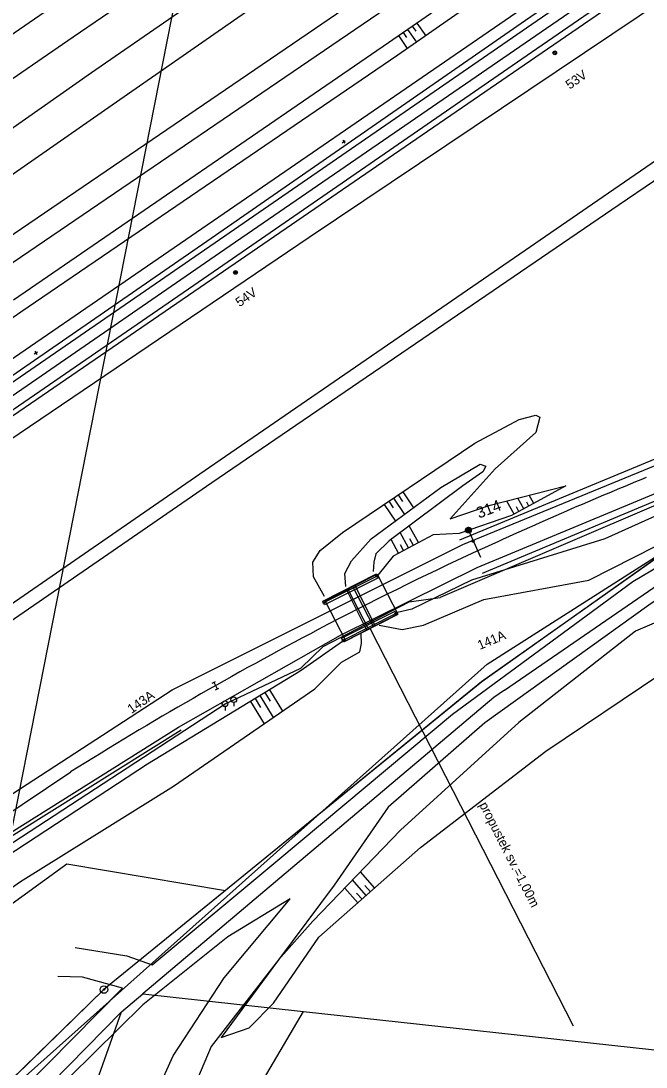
# Model space of a CAD drawing. Extents: x -469926 to -462499, y -1098642 to -1092733.
# Drawn here: x -466364.5 to -466280.9, y -1096153.2 to -1096013.2 of the extents above; entities that cross this region are included whole.
import ezdxf

# ---------------------------------------------------------------- set-up
doc = ezdxf.new("R2010")
doc.units = 0
for name, color, linetype in [('Vrstva 1', 7, 'Continuous'), ('Vrstva 10', 7, 'Continuous'), ('Vrstva 11', 7, 'Continuous'), ('Vrstva 12', 7, 'Continuous'), ('Vrstva 13', 7, 'Continuous'), ('Vrstva 14', 7, 'Continuous'), ('Vrstva 16', 7, 'Continuous'), ('Vrstva 18', 7, 'Continuous'), ('Vrstva 20', 7, 'Continuous'), ('Vrstva 24', 7, 'Continuous'), ('Vrstva 26', 7, 'Continuous'), ('Vrstva 3', 7, 'Continuous'), ('Vrstva 4', 7, 'Continuous'), ('Vrstva 40', 7, 'Continuous'), ('Vrstva 44', 7, 'Continuous'), ('Vrstva 48', 7, 'Continuous'), ('Vrstva 50', 7, 'Continuous'), ('Vrstva 6', 7, 'Continuous'), ('Vrstva 62', 7, 'Continuous'), ('Vrstva 63', 7, 'Continuous'), ('Vrstva 7', 7, 'Continuous')]:
    doc.layers.add(name, color=color, linetype=linetype)

# ---------------------------------------------------------------- blocks, each defined once
blk = doc.blocks.new('TECKA')
at = {"layer": 'Vrstva 63'}
for p, q in [((-0.314, 0.01), (0.17, 0.264)), ((-0.314, -0.004), (0.183, 0.256)), ((-0.314, -0.018), (0.194, 0.247)), ((-0.313, 0.024), (0.158, 0.271)), ((-0.313, -0.031), (0.204, 0.239)), ((-0.311, 0.04), (0.145, 0.278)), ((-0.31, 0.055), (0.131, 0.286)), ((-0.31, -0.045), (0.213, 0.231)), ((-0.308, -0.058), (0.223, 0.221)), ((-0.306, 0.07), (0.116, 0.291)), ((-0.306, -0.07), (0.233, 0.211)), ((-0.302, 0.087), (0.1, 0.298)), ((-0.302, -0.083), (0.241, 0.202)), ((-0.299, -0.095), (0.248, 0.192)), ((-0.297, 0.104), (0.083, 0.303)), ((-0.295, -0.107), (0.256, 0.182)), ((-0.291, -0.119), (0.263, 0.171)), ((-0.29, 0.122), (0.065, 0.308)), ((-0.286, -0.131), (0.27, 0.161)), ((-0.281, 0.14), (0.045, 0.311)), ((-0.28, -0.142), (0.276, 0.149)), ((-0.274, -0.152), (0.282, 0.139)), ((-0.271, 0.16), (0.022, 0.313)), ((-0.268, -0.164), (0.287, 0.127)), ((-0.262, -0.174), (0.292, 0.116)), ((-0.257, 0.182), (-0.004, 0.314)), ((-0.255, -0.185), (0.297, 0.104)), ((-0.246, -0.195), (0.3, 0.092)), ((-0.239, -0.204), (0.304, 0.08)), ((-0.238, 0.205), (-0.034, 0.312)), ((-0.23, -0.214), (0.307, 0.067)), ((-0.221, -0.223), (0.309, 0.054)), ((-0.211, -0.233), (0.311, 0.041)), ((-0.209, 0.234), (-0.073, 0.306)), ((-0.201, -0.241), (0.313, 0.028)), ((-0.19, -0.25), (0.313, 0.014)), ((-0.179, -0.258), (0.314, 0)), ((-0.167, -0.266), (0.314, -0.014)), ((-0.155, -0.273), (0.313, -0.029)), ((-0.141, -0.281), (0.311, -0.044)), ((-0.127, -0.287), (0.308, -0.059)), ((-0.112, -0.293), (0.306, -0.075)), ((-0.096, -0.299), (0.301, -0.091)), ((-0.078, -0.305), (0.295, -0.109)), ((-0.06, -0.308), (0.287, -0.127)), ((-0.039, -0.312), (0.278, -0.145)), ((-0.016, -0.314), (0.267, -0.165)), ((0.011, -0.314), (0.253, -0.187)), ((0.042, -0.311), (0.231, -0.212)), ((0.088, -0.301), (0.198, -0.244))]:
    blk.add_line(p, q, dxfattribs=at)
blk.add_circle((0, 0), 0.314, dxfattribs=at)
blk = doc.blocks.new('1T')
at = {"layer": 'Vrstva 63'}
for points in [[(-0.742, 0.071), (0.284, 0.69), (0.359, 0.656), (-0.747, -0.023)], [(-0.747, -0.023), (0.359, 0.656), (0.442, 0.605), (-0.743, -0.101)], [(-0.743, -0.101), (0.442, 0.605), (0.522, 0.54), (-0.722, -0.19)], [(-0.729, 0.159), (0.185, 0.722), (0.284, 0.69), (-0.742, 0.071)], [(-0.711, 0.221), (0.057, 0.744), (0.185, 0.722), (-0.729, 0.159)], [(-0.722, -0.19), (0.522, 0.54), (0.588, 0.461), (-0.688, -0.302)], [(-0.689, 0.294), (-0.011, 0.749), (0.057, 0.744), (-0.711, 0.221)], [(-0.669, 0.331), (-0.149, 0.733), (-0.011, 0.749), (-0.689, 0.294)], [(-0.688, -0.302), (0.588, 0.461), (0.666, 0.341), (-0.639, -0.386)], [(-0.627, 0.403), (-0.222, 0.714), (-0.149, 0.733), (-0.669, 0.331)], [(-0.639, -0.386), (0.666, 0.341), (0.712, 0.224), (-0.567, -0.488)], [(-0.579, 0.472), (-0.315, 0.675), (-0.222, 0.714), (-0.627, 0.403)], [(-0.526, 0.533), (-0.413, 0.624), (-0.315, 0.675), (-0.579, 0.472)], [(-0.567, -0.488), (0.712, 0.224), (0.742, 0.112), (-0.488, -0.564)], [(-0.488, -0.564), (0.742, 0.112), (0.748, -0.042), (-0.405, -0.629)], [(-0.405, -0.629), (0.748, -0.042), (0.729, -0.175), (-0.317, -0.679)], [(-0.317, -0.679), (0.729, -0.175), (0.698, -0.275), (-0.206, -0.718)], [(-0.206, -0.718), (0.698, -0.275), (0.651, -0.37), (-0.114, -0.74)], [(-0.114, -0.74), (0.651, -0.37), (0.592, -0.458), (-0.048, -0.747)], [(-0.048, -0.747), (0.592, -0.458), (0.536, -0.524), (0.037, -0.747)], [(0.037, -0.747), (0.536, -0.524), (0.449, -0.597), (0.138, -0.739)], [(0.138, -0.739), (0.449, -0.597), (0.384, -0.644), (0.25, -0.702)], [(0.25, -0.702), (0.384, -0.644), (0.295, -0.692), (0.293, -0.693)]]:
    blk.add_lwpolyline(points, close=True, dxfattribs=at)
blk.add_circle((0, 0), 0.75, dxfattribs=at)

msp = doc.modelspace()

# ---------------------------------------------------------------- linework, layer by layer
at = {"layer": 'Vrstva 1'}
for p, q in [((-466401.13, -1096069.73), (-466303.43, -1096003.16)), ((-466266.75, -1096076.05), (-466302.9, -1096101.64)), ((-466299.84, -1096102.75), (-466264.73, -1096078.64)), ((-466302.9, -1096101.64), (-466337.14, -1096129.57)), ((-466299.84, -1096102.75), (-466301.27, -1096103.73)), ((-466301.27, -1096103.73), (-466348.19, -1096143.39)), ((-466664.14, -1096346.69), (-466358.35, -1096125.99)), ((-466358.35, -1096125.99), (-466337.14, -1096129.57)), ((-466337.14, -1096129.57), (-466353.4, -1096142.82)), ((-466353.4, -1096142.82), (-466404.88, -1096192.96)), ((-466351.06, -1096145.81), (-466348.19, -1096143.39)), ((-466348.19, -1096143.39), (-466326.7, -1096145.74)), ((-466360.43, -1096155.32), (-466351.06, -1096145.81)), ((-466355.11, -1096157.25), (-466351.06, -1096145.81)), ((-466340.73, -1096169.59), (-466326.7, -1096145.74)), ((-466326.7, -1096145.74), (-466275.01, -1096151.38))]:
    msp.add_line(p, q, dxfattribs=at)
for points in [[(-466724.57, -1096293.52), (-466714.37, -1096286.02), (-466704.21, -1096278.54), (-466695.06, -1096271.86), (-466685.62, -1096264.93), (-466671.16, -1096254.3), (-466659.11, -1096245.39), (-466634.9, -1096227.39), (-466620.02, -1096216.8), (-466602.98, -1096205), (-466568.99, -1096181.57), (-466522.69, -1096149.63), (-466496.45, -1096131.58), (-466439.19, -1096092.1), (-466394.38, -1096061.36), (-466347.94, -1096029.73), (-466315.43, -1096007.55), (-466259.5, -1095969.51), (-466164.18, -1095904.72)], [(-466561.39, -1096152.15), (-466546.37, -1096141.1), (-466529, -1096128.34), (-466509.07, -1096114.01), (-466451.44, -1096073.91), (-466405.56, -1096042.41), (-466359.96, -1096011.05), (-466316.95, -1095981.51), (-466271.97, -1095950.54), (-466226.92, -1095919.52)], [(-466654.07, -1096236.16), (-466637.55, -1096223.81), (-466622.99, -1096213.36), (-466605.61, -1096201.25), (-466571.79, -1096177.68), (-466536.89, -1096153.35), (-466499.2, -1096127.04), (-466442.48, -1096087.43), (-466397.98, -1096056.25), (-466352.3, -1096024.43), (-466321.33, -1096002.85), (-466263.32, -1095962.43), (-466207.15, -1095923.31)], [(-466592.39, -1096180.31), (-466578.38, -1096170.09), (-466543.5, -1096144.87), (-466506.56, -1096118.34), (-466449.16, -1096078.32), (-466404.66, -1096047.78), (-466357.53, -1096015.32), (-466330.46, -1095996.81), (-466269.89, -1095955.06), (-466234.88, -1095931.02)], [(-466623.53, -1096208.48), (-466608.45, -1096197.45), (-466599.08, -1096190.77), (-466575.39, -1096174.18), (-466540.15, -1096149.59), (-466501.93, -1096123), (-466445.36, -1096083.34), (-466401.33, -1096052.56), (-466355.06, -1096020.13), (-466327.34, -1096000.92), (-466266.72, -1095958.92), (-466233.94, -1095936.45)], [(-466642.03, -1096253.79), (-466617.64, -1096236.56), (-466594.77, -1096220.74), (-466588.76, -1096216.58), (-466567.67, -1096202.11), (-466555.65, -1096193.85), (-466544.25, -1096186.02), (-466519.18, -1096168.8), (-466512.38, -1096164.12), (-466497.19, -1096153.7), (-466470.68, -1096135.51), (-466445.6, -1096118.28), (-466418.38, -1096099.58), (-466393.01, -1096082.16), (-466363.69, -1096061.97), (-466337.95, -1096044.26), (-466319.7, -1096031.69), (-466273.68, -1096000.02), (-466244.38, -1095979.84), (-466229.08, -1095969.37), (-466210.14, -1095956.35), (-466188.73, -1095941.65)], [(-466654.92, -1096290.24), (-466641.91, -1096281.24), (-466618.93, -1096265.37), (-466593.14, -1096247.59), (-466544.71, -1096214.25), (-466520.52, -1096197.6), (-466496.72, -1096181.22), (-466475.84, -1096166.87), (-466451.26, -1096149.96), (-466419.89, -1096128.42), (-466395.45, -1096111.58), (-466367.86, -1096092.62), (-466339.3, -1096072.94), (-466310.33, -1096053.03), (-466285.91, -1096036.22), (-466253.67, -1096014.05), (-466229.58, -1095997.45), (-466200.77, -1095977.65), (-466186.05, -1095967.51)], [(-466479.44, -1096196.24), (-466468.39, -1096188.73), (-466438.79, -1096168.45), (-466406.85, -1096146.57), (-466357.85, -1096113.68)]]:
    msp.add_lwpolyline(points, dxfattribs=at)
for centre, radius, start, end in [((-466056.44, -1096619.86), 589.92, 112.36312, 114.76116), ((-466113.03, -1096497.17), 454.81, 114.7612, 117.7405), ((-466088.09, -1096544.6), 508.39, 117.7405, 122.048)]:
    msp.add_arc(centre, radius, start, end, dxfattribs=at)
at = {"layer": 'Vrstva 10'}
msp.add_lwpolyline([(-466000, -1096005.55), (-466098.34, -1096031.49), (-466144.77, -1096044.92), (-466168.69, -1096048.68), (-466215.3, -1096059.17), (-466266.71, -1096076.01), (-466302.87, -1096101.62), (-466353.4, -1096142.82), (-466404.87, -1096192.96), (-466470.35, -1096252.52), (-466566.28, -1096309.44), (-466650.69, -1096362.8), (-466671.58, -1096348.49), (-466672.78, -1096349.74), (-466675.63, -1096352.9), (-466657.4, -1096366.97), (-466646.9, -1096375.84), (-466617.9, -1096393.84), (-466851.72, -1096546), (-466853.56, -1096558.72)], dxfattribs=at)
at = {"layer": 'Vrstva 11'}
for p, q in [((-466293.33, -1096017.57), (-466293.01, -1096017.25)), ((-466293.2, -1096017.71), (-466292.88, -1096017.38)), ((-466336.04, -1096046.96), (-466335.72, -1096046.63)), ((-466335.91, -1096047.09), (-466335.59, -1096046.76))]:
    msp.add_line(p, q, dxfattribs=at)
for centre in [(-466293.1, -1096017.48), (-466335.81, -1096046.86)]:
    msp.add_circle(centre, 0.25, dxfattribs=at)
at = {"layer": 'Vrstva 12'}
for p, q in [((-466321.52, -1096029.51), (-466321.12, -1096029.22)), ((-466321.47, -1096029.16), (-466321.17, -1096029.57)), ((-466362.72, -1096057.77), (-466362.31, -1096057.48)), ((-466362.66, -1096057.42), (-466362.37, -1096057.83))]:
    msp.add_line(p, q, dxfattribs=at)
at = {"layer": 'Vrstva 13'}
for points in [[(-466357.23, -1096137.17), (-466350.35, -1096138.32), (-466346.93, -1096139.52), (-466330.13, -1096125.52), (-466306.8, -1096105.99), (-466282.65, -1096088.21), (-466266.36, -1096078.52), (-466248.78, -1096070.7), (-466230.39, -1096064.91), (-466204.46, -1096058.52), (-466171.68, -1096050.87), (-466137.48, -1096044.7), (-466110.75, -1096039.33), (-466094.9, -1096033.58), (-466080.14, -1096027.37), (-466070.66, -1096025.09)], [(-466110.51, -1096046.58), (-466110.88, -1096043.16), (-466126.01, -1096045.87), (-466141.4, -1096048.19), (-466172.1, -1096054.23), (-466203.41, -1096061.58), (-466230.32, -1096068.43), (-466248.86, -1096074.01), (-466264.54, -1096080.58), (-466280.54, -1096091.38), (-466302.47, -1096107.15), (-466315.4, -1096118.41), (-466322.62, -1096128.83), (-466330.05, -1096138.85), (-466339.06, -1096150.43), (-466344.7, -1096163.74), (-466349.35, -1096176.2), (-466348.79, -1096185.02), (-466350.86, -1096197.75), (-466354.39, -1096210.99), (-466359.26, -1096222.62), (-466363.52, -1096229.34)], [(-466373.85, -1096231.22), (-466367.66, -1096216.39), (-466360.93, -1096195.74), (-466356.73, -1096179.97), (-466350.53, -1096165.76), (-466344.15, -1096151.67), (-466337.31, -1096141.24), (-466328.5, -1096130.69), (-466336.82, -1096135.76), (-466348.22, -1096144.87), (-466377.52, -1096173.78), (-466416.5, -1096209.74), (-466444.8, -1096235.05), (-466468.93, -1096253.28)], [(-466470.48, -1096250.91), (-466446.62, -1096232.06), (-466418.94, -1096208.02), (-466380.97, -1096173.05), (-466350.93, -1096142.62), (-466356.25, -1096141.16), (-466359.57, -1096141.05)]]:
    msp.add_lwpolyline(points, dxfattribs=at)
at = {"layer": 'Vrstva 14'}
msp.add_line((-466387.49, -1096231.89), (-466327.59, -1095927.83), dxfattribs=at)
at = {"layer": 'Vrstva 16'}
for p, q in [((-466337.21, -1096104.96), (-466337.21, -1096105.46)), ((-466336.04, -1096104.41), (-466336.04, -1096104.91))]:
    msp.add_line(p, q, dxfattribs=at)
for centre in [(-466336.04, -1096104.03), (-466337.21, -1096104.58)]:
    msp.add_circle(centre, 0.378, dxfattribs=at)
at = {"layer": 'Vrstva 18'}
for p, q in [((-466338.92, -1096101.8), (-466338.47, -1096101.58)), ((-466338.7, -1096101.69), (-466338.24, -1096102.58)), ((-466338.47, -1096102.7), (-466338.02, -1096102.47))]:
    msp.add_line(p, q, dxfattribs=at)
at = {"layer": 'Vrstva 20'}
msp.add_lwpolyline([(-466383.44, -1096171.79), (-466302.16, -1096099.26), (-466267.96, -1096077.46), (-466212.44, -1096058.42), (-466118.72, -1096033.68), (-466068.05, -1096021.28)], dxfattribs=at)
at = {"layer": 'Vrstva 24'}
for radius in [0.5, 0.1]:
    msp.add_circle((-466353.4, -1096142.82), radius, dxfattribs=at)
at = {"layer": 'Vrstva 26'}
msp.add_line((-466387.49, -1096231.89), (-466327.59, -1095927.83), dxfattribs=at)
at = {"layer": 'Vrstva 3'}
msp.add_line((-466304.65, -1096081.34), (-466303.04, -1096084.95), dxfattribs=at)
at = {"layer": 'Vrstva 4'}
for p, q in [((-466319.85, -1096088.76), (-466316.87, -1096087.22)), ((-466316.87, -1096087.22), (-466314.11, -1096092.6)), ((-466320.76, -1096089.23), (-466319.85, -1096088.76)), ((-466319.85, -1096088.76), (-466317.12, -1096094.15)), ((-466323.82, -1096090.81), (-466320.76, -1096089.23)), ((-466320.76, -1096089.23), (-466318.01, -1096094.61)), ((-466321.03, -1096096.17), (-466323.82, -1096090.81)), ((-466314.11, -1096092.6), (-466317.12, -1096094.15)), ((-466317.12, -1096094.15), (-466318.01, -1096094.61)), ((-466318.01, -1096094.61), (-466321.03, -1096096.17))]:
    msp.add_line(p, q, dxfattribs=at)
at = {"layer": 'Vrstva 40'}
for p, q in [((-466317, -1096087.6), (-466316.8, -1096087.44)), ((-466324.06, -1096091.1), (-466323.87, -1096090.94)), ((-466314.46, -1096092.56), (-466314.26, -1096092.4)), ((-466321.49, -1096096.16), (-466321.3, -1096096))]:
    msp.add_line(p, q, dxfattribs=at)
for points in [[(-466323.97, -1096091.02), (-466316.9, -1096087.52)], [(-466321.4, -1096096.08), (-466314.36, -1096092.48)]]:
    msp.add_lwpolyline(points, dxfattribs=at)
for centre in [(-466316.9, -1096087.52), (-466323.97, -1096091.02), (-466314.36, -1096092.48), (-466321.4, -1096096.08)]:
    msp.add_circle(centre, 0.125, dxfattribs=at)
at = {"layer": 'Vrstva 44'}
for p, q in [((-466349.84, -1096047.52), (-466267.43, -1095990.87)), ((-466432.24, -1096104.18), (-466349.84, -1096047.52)), ((-466267.56, -1096072.82), (-466308.43, -1096090.34)), ((-466324.08, -1096096.91), (-466312.59, -1096090.93)), ((-466312.59, -1096090.93), (-466308.43, -1096090.34)), ((-466327.06, -1096099.83), (-466324.08, -1096096.91)), ((-466336.04, -1096104.03), (-466327.06, -1096099.83)), ((-466337.21, -1096104.58), (-466336.04, -1096104.03)), ((-466367.82, -1096124.58), (-466337.21, -1096104.58))]:
    msp.add_line(p, q, dxfattribs=at)
at = {"layer": 'Vrstva 48'}
for points in [[(-466312.78, -1096014.34), (-466311.6, -1096016.07)], [(-466312.16, -1096013.91), (-466311.69, -1096014.6)], [(-466311.54, -1096013.49), (-466310.36, -1096015.22)], [(-466314.02, -1096015.18), (-466312.83, -1096016.92)], [(-466313.4, -1096014.76), (-466312.92, -1096015.45)], [(-466315.31, -1096077.48), (-466314.71, -1096078.36)], [(-466314.68, -1096077.06), (-466313.21, -1096079.24)], [(-466314.06, -1096076.64), (-466313.48, -1096077.5)], [(-466313.44, -1096076.22), (-466312, -1096078.35)], [(-466298.55, -1096079.21), (-466299.51, -1096077.45)], [(-466297.23, -1096078.49), (-466298.02, -1096077.06)], [(-466295.92, -1096077.76), (-466296.52, -1096076.67)], [(-466315.93, -1096077.9), (-466314.42, -1096080.13)], [(-466297.89, -1096078.85), (-466298.24, -1096078.21)], [(-466296.58, -1096078.12), (-466296.85, -1096077.62)], [(-466312.67, -1096083.73), (-466313.77, -1096081.67)], [(-466311.35, -1096083.02), (-466312.56, -1096080.76)], [(-466313.99, -1096084.44), (-466314.99, -1096082.58)], [(-466312.01, -1096083.38), (-466312.47, -1096082.51)], [(-466313.33, -1096084.09), (-466313.75, -1096083.3)], [(-466331.25, -1096102.7), (-466329.51, -1096105.55)], [(-466333.17, -1096103.88), (-466332.45, -1096105.06)], [(-466332.53, -1096103.49), (-466330.75, -1096106.4)], [(-466331.89, -1096103.09), (-466331.18, -1096104.25)], [(-466333.81, -1096104.27), (-466331.98, -1096107.26)], [(-466317.19, -1096129.23), (-466319.1, -1096127.06)], [(-466319.45, -1096131.21), (-466321.18, -1096129.23)], [(-466318.32, -1096130.22), (-466320.14, -1096128.15)], [(-466317.76, -1096129.73), (-466318.5, -1096128.88)], [(-466318.88, -1096130.72), (-466319.6, -1096129.91)]]:
    msp.add_lwpolyline(points, dxfattribs=at)
at = {"layer": 'Vrstva 50'}
for p, q in [((-466325.96, -1096042.15), (-466228.83, -1095976.93)), ((-466390.39, -1096085.77), (-466325.96, -1096042.15))]:
    msp.add_line(p, q, dxfattribs=at)
at = {"layer": 'Vrstva 6'}
for p, q in [((-466321.01, -1096089.25), (-466318.23, -1096094.76)), ((-466320.15, -1096088.83), (-466317.34, -1096094.3))]:
    msp.add_line(p, q, dxfattribs=at)
for points in [[(-466324.14, -1096090.83), (-466316.95, -1096087.2), (-466316.7, -1096087.71), (-466323.89, -1096091.34)], [(-466321.61, -1096095.82), (-466314.46, -1096092.18), (-466314.2, -1096092.68), (-466321.35, -1096096.32)]]:
    msp.add_lwpolyline(points, close=True, dxfattribs=at)
at = {"layer": 'Vrstva 62'}
for points in [[(-466615.6, -1096265.47), (-466583.43, -1096243.6), (-466541.63, -1096214.96), (-466495.34, -1096183.48), (-466451.83, -1096153.21), (-466395.24, -1096113.75), (-466338.99, -1096074.99), (-466284.5, -1096037.79), (-466252.35, -1096015.91), (-466228.8, -1095999.28), (-466166.33, -1095956.56), (-466074.59, -1095893.48)], [(-466681.99, -1096281.76), (-466661.3, -1096265.9), (-466636.93, -1096248.01), (-466586.97, -1096213.44), (-466544.14, -1096184), (-466498.15, -1096152.33), (-466446.33, -1096116.84), (-466393.88, -1096081.01), (-466339.22, -1096043.34), (-466296.16, -1096013.66), (-466251.05, -1095982.55), (-466210.37, -1095954.49), (-466144, -1095909.4), (-466133.31, -1095901.17)], [(-466546.99, -1096190.64), (-466541.08, -1096186.48), (-466495.03, -1096153.99), (-466442.96, -1096118.49), (-466391.63, -1096083.13), (-466339.37, -1096047.17), (-466296.23, -1096017.37), (-466250.63, -1095985.97), (-466208.04, -1095956.82), (-466168.92, -1095929.97), (-466131.07, -1095904.3), (-466126.49, -1095901.37)], [(-466540.52, -1096187.38), (-466493.81, -1096154.32), (-466442.18, -1096119.55), (-466390.63, -1096083.17), (-466337.39, -1096046.71), (-466295.63, -1096018.03), (-466249.77, -1095986.51), (-466207.26, -1095957.21), (-466168.48, -1095930.53), (-466126.49, -1095901.37)], [(-466637.57, -1096247.89), (-466587.71, -1096212.89), (-466544.93, -1096183.51), (-466498.54, -1096151.83), (-466446.87, -1096116.21), (-466393.85, -1096080.09), (-466339.66, -1096042.67), (-466297.03, -1096013.11), (-466251.59, -1095981.86), (-466211.27, -1095954.14), (-466144.76, -1095908.73)], [(-466288.21, -1096000), (-466301.35, -1096008.85), (-466314.11, -1096017.79), (-466364.5, -1096052.19), (-466397.64, -1096075.25), (-466404.66, -1096080.32), (-466444.99, -1096107.74), (-466480.87, -1096132.79), (-466504.22, -1096149.11)], [(-466365.49, -1096050.51), (-466315.35, -1096016.09), (-466302.09, -1096006.93), (-466291.84, -1096000)], [(-466509.25, -1096212.02), (-466487.27, -1096199.08), (-466439.95, -1096166.72), (-466384.14, -1096128.61), (-466344.28, -1096102.72), (-466305.41, -1096083.25), (-466259.46, -1096064.41), (-466218.65, -1096051.76), (-466149.48, -1096034.46), (-466085.43, -1096018.45)], [(-466590.9, -1096270.29), (-466576.97, -1096260.64), (-466531.3, -1096230.34), (-466507.38, -1096215.94), (-466486.81, -1096203.2), (-466439.03, -1096170.67), (-466383.31, -1096132.72), (-466343.43, -1096107.71), (-466321.75, -1096095.4), (-466303.48, -1096086.34), (-466257.38, -1096067.18), (-466215.98, -1096054.79), (-466148.96, -1096038.75), (-466083.26, -1096022.03)], [(-466316.6, -1096094.04), (-466313.53, -1096094.66), (-466310.64, -1096094.04), (-466302.6, -1096090.63), (-466288.56, -1096088.02), (-466279.51, -1096083.45), (-466266.36, -1096078.52), (-466248.78, -1096070.7), (-466230.39, -1096064.91), (-466204.46, -1096058.52), (-466171.68, -1096050.87), (-466137.48, -1096044.7), (-466110.75, -1096039.33)], [(-466110.75, -1096039.33), (-466126.75, -1096039.88), (-466138.37, -1096040.73), (-466172.77, -1096047.87), (-466204.95, -1096055.13), (-466232.27, -1096061.74), (-466251.2, -1096067.59), (-466268.16, -1096074.29), (-466286.39, -1096082.5), (-466304.23, -1096088.03), (-466312.2, -1096091.9), (-466314.14, -1096092.37)], [(-466305.81, -1096082.66), (-466260.86, -1096063.98), (-466218.72, -1096050.95)], [(-466143.71, -1096051.96), (-466168.9, -1096057.23), (-466200.57, -1096064.32), (-466233.12, -1096075.13), (-466258.84, -1096084.77), (-466282.31, -1096094.87), (-466297.89, -1096107.08), (-466313.75, -1096121.5), (-466325.46, -1096133.67), (-466330.05, -1096138.85), (-466337.71, -1096149.23)], [(-466302.75, -1096087.12), (-466257.21, -1096068.01), (-466215.84, -1096055.42)], [(-466337.71, -1096149.23), (-466333.97, -1096147.96), (-466330.72, -1096144.65), (-466324.68, -1096135.82), (-466311.04, -1096123.82), (-466294.29, -1096110.94), (-466278.9, -1096100.56), (-466256.03, -1096090.81), (-466231.62, -1096081.35), (-466199.13, -1096069.57), (-466167.7, -1096060.67)], [(-466323.91, -1096090.21), (-466325.39, -1096087.6), (-466325.46, -1096085.62), (-466324.46, -1096084.06), (-466321.48, -1096081.65), (-466303.78, -1096069.7), (-466297.87, -1096066.52), (-466295.63, -1096065.96), (-466295.1, -1096066.21), (-466295.63, -1096068.26), (-466301.07, -1096073.12), (-466307.1, -1096079.85), (-466301.72, -1096078.02), (-466291.61, -1096075.4), (-466298.88, -1096079.39), (-466305.89, -1096081.78), (-466309.35, -1096081.96), (-466314.7, -1096084.82), (-466316.76, -1096087.35)], [(-466321.04, -1096088.9), (-466321.18, -1096087.15), (-466320.29, -1096085.46), (-466317.65, -1096082.52), (-466308.32, -1096075.63), (-466303.1, -1096072.51), (-466302.34, -1096072.77), (-466302.72, -1096073.53), (-466305.39, -1096075.4), (-466315.25, -1096082.77), (-466317.03, -1096084.51), (-466317.3, -1096085.63), (-466317.41, -1096086.9)], [(-466502.73, -1096225.6), (-466484.07, -1096211.62), (-466460.55, -1096195.52), (-466441.64, -1096180.66), (-466432.15, -1096175.51), (-466413.05, -1096162.67), (-466385.79, -1096143.3), (-466364.58, -1096128.35), (-466344.08, -1096115.62), (-466325.18, -1096102.56), (-466321.63, -1096099), (-466319.19, -1096097.61), (-466318.94, -1096096.53), (-466318.99, -1096095.23)], [(-466321.5, -1096096.23), (-466327.16, -1096100.21), (-466347.59, -1096112.68), (-466367.95, -1096125.98), (-466380.82, -1096134.04), (-466389.21, -1096140.93), (-466415.24, -1096159.9), (-466434.83, -1096171.98), (-466443.75, -1096178.24), (-466463.56, -1096192.33), (-466484.67, -1096205.88), (-466505.1, -1096217.75)], [(-466486.46, -1096204.22), (-466438.7, -1096171.38), (-466382.48, -1096132.74), (-466343.09, -1096108.08)]]:
    msp.add_lwpolyline(points, dxfattribs=at)
at = {"layer": 'Vrstva 7'}
msp.add_lwpolyline([(-466317.81, -1096094.54), (-466290.62, -1096147.65)], dxfattribs=at)

# ---------------------------------------------------------------- block references
at = {"layer": 'Vrstva 11', "xscale": 0.5, "yscale": 0.5, "rotation": 34.468967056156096}
for name, p in [('1T', (-466304.65, -1096081.34)), ('TECKA', (-466304.04, -1096082.8))]:
    msp.add_blockref(name, p, dxfattribs=at)

# ---------------------------------------------------------------- texts
at = {"layer": 'Vrstva 11'}
for s, rotation, p in [('53V', 35.0887, (-466291.1, -1096022.42)), ('54V', 35.0887, (-466335.25, -1096051.53)), ('141A', 23.0418, (-466303.12, -1096097.38)), ('143A', 34.5693, (-466349.72, -1096105.95))]:
    msp.add_text(s, height=1.25, rotation=rotation, dxfattribs=at).set_placement(p)
at = {"layer": 'Vrstva 13'}
msp.add_text('314', height=1.5, rotation=21.0298, dxfattribs=at).set_placement((-466303.24, -1096079.81))
at = {"layer": 'Vrstva 7'}
msp.add_text('propustek sv.=1,00m', height=1.25, rotation=296.9324, dxfattribs=at).set_placement((-466303.23, -1096118.09))

doc.saveas('drawing.dxf')
